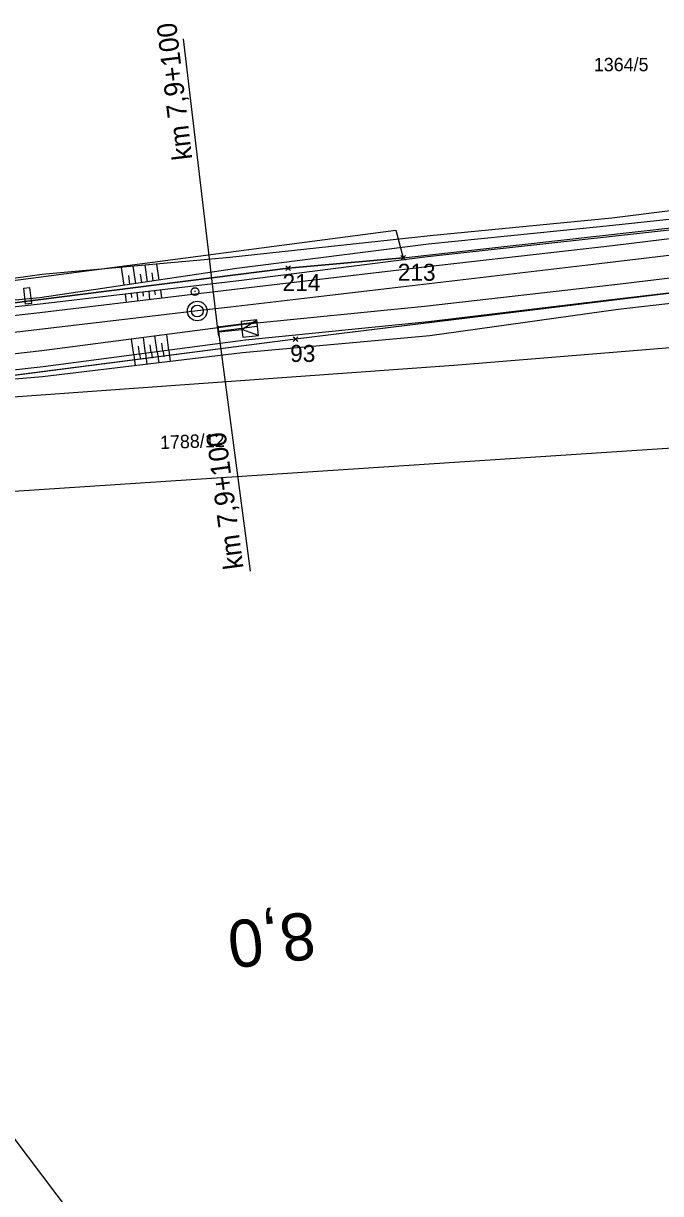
# Model space of a CAD drawing. Extents: x -779302 to -774398, y -1144902 to -1142831.
# Drawn here: x -778092.2 to -778011.1, y -1143796.9 to -1143648.2 of the extents above; entities that cross this region are included whole.
import ezdxf

# ---------------------------------------------------------------- set-up
doc = ezdxf.new("R2010")
doc.units = 0
for name, color, linetype in [('Hranice parcel', 7, 'Continuous'), ('legenda I_5_2 - Vrstva 53', 7, 'Continuous'), ('Parcelní čísla', 7, 'Continuous'), ('SŽDC', 7, 'Continuous'), ('zjednodus_g_situ-seda - Vrstva 1', 7, 'Continuous'), ('zjednodus_g_situ-seda - Vrstva 33', 7, 'Continuous'), ('zjednodus_g_situ-seda - Vrstva 48', 7, 'Continuous'), ('zjednodus_g_situ-seda - Vrstva 49', 7, 'Continuous'), ('zjednodus_g_situ-seda - Vrstva 7', 7, 'Continuous'), ('zjednodus_g_situ-seda - Vrstva 8', 7, 'Continuous'), ('zjednodus_g_situ-seda - Vrstva 9', 7, 'Continuous')]:
    doc.layers.add(name, color=color, linetype=linetype)

msp = doc.modelspace()

# ---------------------------------------------------------------- linework, layer by layer
at = {"layer": 'Hranice parcel'}
for p, q in [((-777958.1, -1143676.15), (-778057.57, -1143688.29)), ((-778057.57, -1143688.29), (-778109.8, -1143695.04))]:
    msp.add_line(p, q, dxfattribs=at)
for points in [[(-778043.88, -1143677.97), (-777959.48, -1143668.5), (-777917.42, -1143663.44), (-777916.16, -1143663.29), (-777860.31, -1143656.58)], [(-778150.86, -1143680.58), (-778147.52, -1143679.38), (-778118.06, -1143684.08), (-778044.82, -1143674.45), (-778043.88, -1143677.97)], [(-778043.88, -1143677.97), (-778058.53, -1143679.28), (-778149.31, -1143690.75)], [(-777815.03, -1143678.47), (-777841.31, -1143681.49), (-777896.76, -1143691.8), (-777921.73, -1143695.03), (-777972.88, -1143699.73), (-778113.43, -1143708.98), (-778140.87, -1143719.35), (-778147.27, -1143722.43)], [(-778109.45, -1143696.76), (-778037.43, -1143691.63), (-777961.06, -1143685.39), (-777922.91, -1143682.18), (-777915.24, -1143681.28)], [(-778147.27, -1143722.43), (-778098.92, -1143782.64), (-778071.39, -1143819.05), (-778064.15, -1143832.38)]]:
    msp.add_lwpolyline(points, dxfattribs=at)
at = {"layer": 'legenda I_5_2 - Vrstva 53'}
for points in [[(-778224.04, -1143702.76), (-778205.58, -1143698.68), (-778187.29, -1143695.6), (-778152.63, -1143691.27), (-778149.31, -1143690.75), (-778058.53, -1143679.28), (-778043.88, -1143677.97), (-777959.48, -1143668.5), (-777917.42, -1143663.44), (-777916.16, -1143663.29), (-777860.31, -1143656.58)], [(-777859.44, -1143665.66), (-777917.11, -1143671.65), (-777958.1, -1143676.15), (-778057.57, -1143688.29), (-778109.8, -1143695.04), (-778150.93, -1143701.48), (-778154.26, -1143702.04), (-778218.29, -1143711.84)]]:
    msp.add_lwpolyline(points, dxfattribs=at)
at = {"layer": 'SŽDC'}
for p, q in [((-778043.68, -1143678.17), (-778044.18, -1143677.67)), ((-778044.08, -1143678.17), (-778043.58, -1143677.67)), ((-778058.33, -1143679.48), (-778058.83, -1143678.98)), ((-778058.33, -1143679.08), (-778058.83, -1143679.58)), ((-778058.73, -1143679.48), (-778058.23, -1143678.98)), ((-778058.73, -1143679.08), (-778058.23, -1143679.58)), ((-778043.68, -1143677.77), (-778044.18, -1143678.27)), ((-778044.08, -1143677.77), (-778043.58, -1143678.27)), ((-778043.88, -1143677.97), (-778043.88, -1143677.97)), ((-778058.53, -1143679.28), (-778058.53, -1143679.28)), ((-778057.37, -1143688.49), (-778057.87, -1143687.99)), ((-778057.37, -1143688.09), (-778057.87, -1143688.59)), ((-778057.77, -1143688.49), (-778057.27, -1143687.99)), ((-778057.77, -1143688.09), (-778057.27, -1143688.59)), ((-778057.57, -1143688.29), (-778057.57, -1143688.29))]:
    msp.add_line(p, q, dxfattribs=at)
for points in [[(-778224.04, -1143702.76), (-778205.58, -1143698.68), (-778187.29, -1143695.6), (-778152.63, -1143691.27), (-778149.31, -1143690.75), (-778058.53, -1143679.28), (-778043.88, -1143677.97), (-777959.48, -1143668.5), (-777917.42, -1143663.44), (-777916.16, -1143663.29), (-777860.31, -1143656.58)], [(-777859.44, -1143665.66), (-777917.11, -1143671.65), (-777958.1, -1143676.15), (-778057.57, -1143688.29), (-778109.8, -1143695.04), (-778150.93, -1143701.48), (-778154.26, -1143702.04), (-778218.29, -1143711.84)]]:
    msp.add_lwpolyline(points, dxfattribs=at)
at = {"layer": 'zjednodus_g_situ-seda - Vrstva 1'}
msp.add_lwpolyline([(-778009.69, -1143677.64), (-778020.39, -1143678.89), (-778044.92, -1143681.77), (-778055.76, -1143683.04), (-778065.87, -1143684.22), (-778070.06, -1143684.71), (-778080.39, -1143685.93), (-778091.61, -1143687.25), (-778102.65, -1143688.55), (-778112.94, -1143689.76), (-778123.01, -1143690.94), (-778132.93, -1143692.1), (-778143.44, -1143693.33), (-778154.53, -1143694.64), (-778164.63, -1143695.85), (-778167.38, -1143696.2), (-778176.74, -1143697.44), (-778187.24, -1143699.04), (-778196.87, -1143700.77), (-778206.85, -1143702.9), (-778216.6, -1143705.44), (-778226.66, -1143708.61), (-778236.33, -1143712.24)], dxfattribs=at)
at = {"layer": 'zjednodus_g_situ-seda - Vrstva 33'}
msp.add_lwpolyline([(-778091.18, -1143683.75), (-778091.92, -1143683.84), (-778092.16, -1143681.84), (-778091.42, -1143681.75)], close=True, dxfattribs=at)
at = {"layer": 'zjednodus_g_situ-seda - Vrstva 48'}
for p, q in [((-778077.89, -1143681.23), (-778078.22, -1143679.04)), ((-778076.41, -1143681.01), (-778076.72, -1143678.91)), ((-778074.93, -1143680.79), (-778075.22, -1143678.77)), ((-778079.38, -1143681.45), (-778079.71, -1143679.18)), ((-778078.64, -1143681.34), (-778078.8, -1143680.23)), ((-778077.15, -1143681.12), (-778077.31, -1143680.05)), ((-778075.67, -1143680.9), (-778075.82, -1143679.87)), ((-778075.52, -1143682.14), (-778075.45, -1143682.67)), ((-778074.77, -1143682.05), (-778074.65, -1143683.11)), ((-778079.24, -1143682.57), (-778079.12, -1143683.64)), ((-778078.5, -1143682.49), (-778078.44, -1143683.02)), ((-778077.75, -1143682.4), (-778077.63, -1143683.46)), ((-778077.01, -1143682.31), (-778076.95, -1143682.84)), ((-778076.26, -1143682.23), (-778076.14, -1143683.28)), ((-778075.19, -1143689.92), (-778075.46, -1143687.9)), ((-778073.7, -1143689.73), (-778073.97, -1143687.71)), ((-778078.17, -1143690.31), (-778078.43, -1143688.29)), ((-778077.42, -1143690.21), (-778077.56, -1143689.2)), ((-778076.68, -1143690.11), (-778076.94, -1143688.09)), ((-778075.94, -1143690.02), (-778076.07, -1143689.01)), ((-778074.45, -1143689.82), (-778074.58, -1143688.81)), ((-778078.15, -1143690.31), (-778077.97, -1143691.68)), ((-778077.41, -1143690.21), (-778077.32, -1143690.9)), ((-778076.67, -1143690.11), (-778076.48, -1143691.5)), ((-778075.92, -1143690.02), (-778075.83, -1143690.71)), ((-778075.18, -1143689.92), (-778074.99, -1143691.32)), ((-778074.44, -1143689.82), (-778074.34, -1143690.53)), ((-778073.69, -1143689.72), (-778073.51, -1143691.15))]:
    msp.add_line(p, q, dxfattribs=at)
at = {"layer": 'zjednodus_g_situ-seda - Vrstva 49'}
for points in [[(-777920.36, -1143660.84), (-777946.86, -1143664.68), (-777967.83, -1143666.12), (-777994.74, -1143670.07), (-778017.35, -1143672.91), (-778040.47, -1143675.16), (-778065.94, -1143677.92), (-778089.8, -1143680.1), (-778112.96, -1143683.32), (-778136.19, -1143685.36), (-778163.29, -1143689.71), (-778186.45, -1143693.79)], [(-777908.25, -1143663.52), (-777909.52, -1143662.72), (-777920.13, -1143663.9), (-777945.9, -1143667.1), (-777967.7, -1143669.49), (-777994.31, -1143672.71), (-778017.24, -1143675.27), (-778040.8, -1143677.84), (-778064.79, -1143680.89), (-778090.07, -1143683.84), (-778113.25, -1143686.4), (-778137.24, -1143688.46), (-778163.38, -1143691.31), (-778186.2, -1143694.65), (-778186.45, -1143693.79)], [(-777920.01, -1143662.56), (-777946.17, -1143666.06), (-777967.82, -1143668.03), (-777994.56, -1143671.45), (-778017.2, -1143673.84), (-778040.68, -1143676.23), (-778065.03, -1143679.33), (-778090.13, -1143683.05), (-778112.95, -1143685.21), (-778135.57, -1143687.05), (-778163.38, -1143691.31)], [(-777908.25, -1143663.52), (-777920.02, -1143665.06), (-777945.66, -1143667.9), (-777967.61, -1143670.57), (-777994.08, -1143673.58), (-778017.24, -1143676.44), (-778041.18, -1143679.15), (-778064.62, -1143681.92), (-778090.11, -1143684.95), (-778113.09, -1143687.54), (-778136.97, -1143690.41), (-778151.47, -1143692), (-778163.11, -1143692.5), (-778186.19, -1143695.54), (-778189.04, -1143694.97)], [(-777945.06, -1143672.83), (-777966.9, -1143675.56), (-777993.4, -1143678.57), (-778016.64, -1143681.34), (-778041.16, -1143684.16), (-778064.19, -1143686.45), (-778089.87, -1143689.77), (-778112.62, -1143692.39), (-778136.36, -1143695.32), (-778161.78, -1143698.78)], [(-777944.93, -1143674.14), (-777967.38, -1143677.1), (-777993.02, -1143680.47), (-778016.67, -1143683.2), (-778040.67, -1143686.11), (-778063.93, -1143688.45), (-778089.7, -1143691.82), (-778100.7, -1143693.04), (-778112.44, -1143694.5), (-778126.12, -1143696.17), (-778136.63, -1143697.49)], [(-777944.93, -1143674.14), (-777955.03, -1143677.22), (-777967.02, -1143678.55), (-777992.78, -1143681.84), (-778016.52, -1143684.54), (-778040.51, -1143687.87), (-778064.34, -1143690.05), (-778089.78, -1143693.09), (-778099.34, -1143693.91), (-778100.7, -1143693.04)]]:
    msp.add_lwpolyline(points, dxfattribs=at)
at = {"layer": 'zjednodus_g_situ-seda - Vrstva 7'}
msp.add_line((-778070.32, -1143682.25), (-778070.42, -1143682.26), dxfattribs=at)
for centre, radius in [((-778070.37, -1143682.26), 0.5), ((-778070.08, -1143684.72), 1.25), ((-778070.08, -1143684.72), 0.752)]:
    msp.add_circle(centre, radius, dxfattribs=at)
at = {"layer": 'zjednodus_g_situ-seda - Vrstva 8'}
for p, q in [((-778067.46, -1143686.63), (-778067.3, -1143688.12)), ((-778067.38, -1143687.37), (-778063.35, -1143717.78)), ((-778062.3, -1143687.84), (-778064.4, -1143687.06))]:
    msp.add_line(p, q, dxfattribs=at)
msp.add_lwpolyline([(-778067.38, -1143687.37), (-778064.4, -1143687.06), (-778064.29, -1143688.05), (-778062.3, -1143687.84), (-778062.51, -1143685.85), (-778064.5, -1143686.06), (-778064.4, -1143687.06), (-778062.51, -1143685.85)], dxfattribs=at)
at = {"layer": 'zjednodus_g_situ-seda - Vrstva 9'}
msp.add_line((-778067.45, -1143687.03), (-778071.82, -1143650.13), dxfattribs=at)
msp.add_lwpolyline([(-778067.34, -1143687.92), (-778067.41, -1143687.32), (-778067.48, -1143686.73), (-778062.52, -1143686.12), (-778062.45, -1143686.71), (-778067.41, -1143687.32)], dxfattribs=at)

# ---------------------------------------------------------------- texts
at = {"layer": 'Parcelní čísla'}
msp.add_text('1364/5', height=1.7, dxfattribs=at).set_placement((-778019.63, -1143654.24))
msp.add_text('1788/12', height=1.7, rotation=2, dxfattribs=at).set_placement((-778074.79, -1143702.28))
at = {"layer": 'SŽDC'}
for s, p in [('213', (-778044.58, -1143680.88)), ('214', (-778059.23, -1143682.19)), ('93', (-778058.27, -1143691.2))]:
    msp.add_text(s, height=2.16, dxfattribs=at).set_placement(p)
at = {"layer": 'zjednodus_g_situ-seda - Vrstva 7'}
msp.add_text('8,0', height=6, rotation=186.7318, dxfattribs=at).set_placement((-778055.41, -1143761.06))
at = {"layer": 'zjednodus_g_situ-seda - Vrstva 8'}
msp.add_text('km 7,9+100', height=2.5, rotation=97.5417, dxfattribs=at).set_placement((-778064.19, -1143717.41))
at = {"layer": 'zjednodus_g_situ-seda - Vrstva 9'}
msp.add_text('km 7,9+100', height=2.5, rotation=96.7593, dxfattribs=at).set_placement((-778070.71, -1143665.4))

doc.saveas('drawing.dxf')
